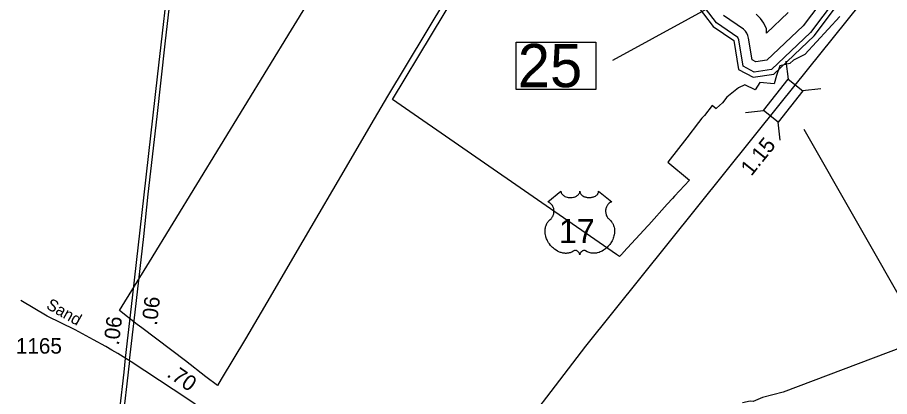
# Model space of a CAD drawing. Extents: x 2532689 to 2764727, y 536648 to 732970.
# Drawn here: x 2569314 to 2576359, y 654034 to 657096 of the extents above; entities that cross this region are included whole.
import ezdxf

# ---------------------------------------------------------------- set-up
doc = ezdxf.new("R2010")
doc.units = 0
for name, color, linetype in [('Exist Boundary Political City Limit New', 7, 'Continuous'), ('Exist Hydrographic Buffer Line', 7, 'Continuous'), ('Exist Hydrographic River Shore', 7, 'Continuous'), ('Exist Railroad Mainline', 7, 'Continuous'), ('Exist Road Primary US Attributed', 7, 'Continuous'), ('Exist Road Primary US Divided Attributed', 7, 'Continuous'), ('Exist Road Primary US Mileage Hundredths English Label', 7, 'Continuous'), ('Exist Road Primary US Shield CELL', 7, 'Continuous'), ('Exist Road Primary US Shield Number Label', 7, 'Continuous'), ('Exist Road Primary US Structure Standard Bridge CELL', 7, 'Continuous'), ('Exist Road Primary US Structure Standard Bridge Number Label', 7, 'Continuous'), ('Exist Road Secondary Mileage Hundredths English Label', 7, 'Continuous'), ('Exist Road Secondary Type 51 Attributed', 7, 'Continuous'), ('Exist Road Secondary Type 51 Label', 7, 'Continuous'), ('Exist Road Secondary Type 51 Number Label', 7, 'Continuous'), ('Map Preparation Boundary City Limit Buffer Line', 7, 'Continuous')]:
    doc.layers.add(name, color=color, linetype=linetype)

msp = doc.modelspace()

# ---------------------------------------------------------------- linework, layer by layer
at = {"layer": 'Exist Boundary Political City Limit New'}
for points in [[(2570959.8, 654175.6), (2570929.5, 654123.4), (2570834.8, 654192.8), (2570671, 654321.6), (2570319, 654589.3), (2570282, 654617.6), (2570138.2, 654728.5), (2570380.5, 655123.6), (2571528.5, 656996), (2572127.2, 657976), (2572930, 657505.6), (2572303.5, 656460.6), (2572169, 656230.1), (2571970.5, 655888.9), (2571748.5, 655512.1), (2571555, 655181.2), (2571355, 654838.6), (2571155.8, 654500.8), (2570959.8, 654175.6)], [(2575958, 657104.6), (2575675.8, 656795.6), (2575582.5, 656750.8), (2575554.8, 656723.1), (2575471.8, 656703.8), (2575446.2, 656626.1), (2575425.8, 656560.6), (2575311.2, 656570.9), (2575273.2, 656511.6), (2575189.5, 656551.7), (2575139, 656528.2), (2575045.8, 656452.4), (2575009.8, 656407.2), (2574961, 656362.3), (2574959.5, 656357.5), (2574926.8, 656385.4), (2574863.8, 656305.3), (2574844, 656281.2), (2574815.2, 656246.8), (2574720.5, 656123), (2574566.8, 655926.3), (2574743.8, 655781.1), (2574621.8, 655652.2), (2574605.8, 655634.3), (2574563.2, 655586.8), (2574414.5, 655420.3), (2574407.5, 655412.7), (2574210.8, 655200.9), (2574205, 655194.7), (2574200.5, 655189.9), (2574177.5, 655165.2), (2574152.5, 655182.5), (2572344.8, 656431.9), (2572973.8, 657479.6)]]:
    msp.add_lwpolyline(points, dxfattribs=at)
at = {"layer": 'Exist Hydrographic Buffer Line'}
for points in [[(2575920.9, 657241.1), (2575721.1, 656974.5), (2575405.6, 656676.6), (2575265.3, 656654.2), (2575176.3, 656702.6), (2575141.7, 656914.9), (2575132.9, 656934.1), (2574961, 657052.4), (2574811.1, 657251)], [(2575854.6, 657285.9), (2575661.5, 657027.9), (2575368.7, 656751.7), (2575279.7, 656737.6), (2575249.1, 656754.2), (2575220.6, 656927.8), (2575214.9, 656949.5), (2575206.1, 656968.4), (2575194.2, 656985.5), (2575179.4, 657000.3), (2575016.8, 657111.2)], [(2575541.3, 657134.9), (2575365, 656968.1), (2575365.2, 657004.2), (2575344.7, 657048.4), (2575316.6, 657088.4), (2575282.1, 657122.9)]]:
    msp.add_lwpolyline(points, dxfattribs=at)
at = {"layer": 'Exist Hydrographic River Shore'}
msp.add_lwpolyline([(2574779.1, 657226.9), (2574933.1, 657023), (2575102.1, 656908.4), (2575140, 656676.8), (2575258.1, 656612.6), (2575424, 656639.1), (2575751.1, 656947.8), (2575954.1, 657218.6)], dxfattribs=at)
at = {"layer": 'Exist Railroad Mainline'}
msp.add_lwpolyline([(2581307.4, 656112.2), (2580975.2, 656119.8), (2580915.3, 656114.4), (2580899.2, 656124.2), (2580879.2, 656123.8), (2580827.7, 656096.7), (2577559.7, 654848.9), (2575498.9, 654070.4), (2575331.6, 654027.2), (2575256.4, 653994), (2575232.3, 653997.3), (2575172.4, 653984.3)], dxfattribs=at)
at = {"layer": 'Exist Road Primary US Attributed'}
msp.add_lwpolyline([(2573212.9, 653537.8), (2573905.7, 654441.6), (2575474.3, 656397.1), (2576127.8, 657208.2), (2576246.2, 657402.9), (2576285.7, 657481.8), (2576344.1, 657585.4), (2576532.2, 658116.5)], dxfattribs=at)
at = {"layer": 'Exist Road Primary US Divided Attributed'}
for points in [[(2571980.4, 664042.9), (2571757.5, 663761.7), (2571588.2, 663550.4), (2571501.3, 663413.4), (2571410.7, 663259.5), (2571335.1, 663107.1), (2571271.1, 662953.1), (2571220, 662821.2), (2571190.3, 662726.1), (2571139.2, 662549.1), (2571111.6, 662397.7), (2571084, 662251.5), (2571055.8, 662040.3), (2571007.2, 661611.2), (2570968.9, 661262.9), (2570896.3, 660622.7), (2570828.8, 660034.6), (2570763.3, 659436.2), (2570656.4, 658512.1), (2570553.6, 657583.9), (2570443.7, 656616.9), (2570333.7, 655663.1), (2570241.2, 654832.1), (2570183.9, 654343.2)], [(2570219.2, 654326.3), (2570264.2, 654716), (2570333.7, 655325.6), (2570369, 655667.7), (2570441.6, 656294.7), (2570506.1, 656883.8), (2570577.7, 657493.4)], [(2570183.9, 654343.2), (2570172.9, 654230.4), (2570138.6, 653929.7), (2570103.9, 653612.6), (2570066, 653281.2), (2570009.5, 652781.3), (2569955.5, 652316.2), (2569902.6, 651833.2), (2569854.3, 651406.4), (2569804.4, 650965.9), (2569799.5, 650923.7)], [(2570219.2, 654326.3), (2570196.4, 654136.3), (2570160.1, 653813.1), (2570106.2, 653336.2), (2570032, 652675), (2569975, 652181.2), (2569908, 651589.5), (2569859.1, 651153.5), (2569836.2, 650946.8)]]:
    msp.add_lwpolyline(points, dxfattribs=at)
at = {"layer": 'Exist Road Primary US Shield CELL'}
msp.add_lwpolyline([(2573704.9, 655691.8), (2573705.2, 655687.4), (2573706.2, 655682.2), (2573707, 655679.5), (2573709.5, 655674.4), (2573713.5, 655668.3), (2573719.1, 655662.3), (2573725.5, 655657.1), (2573729.7, 655654.3), (2573737, 655650.4), (2573745.2, 655647), (2573754.4, 655644.4), (2573763.7, 655642.5), (2573773.9, 655641.3), (2573784.1, 655641.1), (2573795, 655642), (2573807, 655644.3), (2573812.6, 655645.7), (2573818.8, 655647.9), (2573824.6, 655650.3), (2573830.9, 655653.6), (2573836, 655656.9), (2573840, 655659.8), (2573845.7, 655665.2), (2573850.1, 655670.8), (2573852, 655673.9), (2573853.7, 655676.9), (2573855.9, 655683.3), (2573856.5, 655686.2), (2573857, 655692.1), (2573857.3, 655687.1), (2573857.8, 655684), (2573858.7, 655681), (2573859.9, 655677.8), (2573862.2, 655673.3), (2573864.7, 655669.5), (2573869.4, 655663.9), (2573872.4, 655661.2), (2573875.1, 655659), (2573882.3, 655654), (2573890.7, 655649.7), (2573894.9, 655647.9), (2573899.1, 655646.4), (2573904.5, 655644.8), (2573910.1, 655643.5), (2573915.6, 655642.5), (2573921.3, 655641.7), (2573927.1, 655641.3), (2573931.8, 655641.1), (2573937.5, 655641.2), (2573942.9, 655641.5), (2573948.3, 655642.2), (2573954.4, 655643.2), (2573959.2, 655644.2), (2573965.6, 655645.9), (2573971.4, 655648), (2573976.5, 655650.2), (2573983.1, 655653.6), (2573988.4, 655657), (2573992.3, 655660.1), (2573996.9, 655664.4), (2574001.3, 655669.5), (2574003.9, 655673.2), (2574005.7, 655677), (2574007.4, 655681), (2574008.4, 655685.3), (2574008.9, 655689), (2574009, 655692.2), (2574115.3, 655607.5), (2574112.8, 655606.5), (2574107, 655603.7), (2574102.5, 655601), (2574095.2, 655595.9), (2574092, 655593), (2574088.9, 655590.1), (2574086, 655587), (2574083.5, 655584), (2574080.4, 655579.7), (2574077.6, 655575.5), (2574074.9, 655570.7), (2574072.9, 655566.7), (2574069.7, 655558.1), (2574068.1, 655552.7), (2574067.1, 655548.1), (2574065.8, 655538.7), (2574065.5, 655534.1), (2574065.5, 655529.7), (2574065.8, 655525), (2574066.2, 655520.4), (2574067, 655515.7), (2574067.8, 655511.6), (2574069.1, 655506.5), (2574071, 655500.6), (2574073.3, 655494.9), (2574078.2, 655485.7), (2574084.4, 655476.2), (2574088.9, 655471), (2574093.3, 655466.4), (2574099.8, 655460.9), (2574103.4, 655457.8), (2574107.5, 655453.7), (2574114.1, 655446), (2574116.8, 655442.3), (2574119.5, 655438.2), (2574122.1, 655434), (2574124.6, 655429.5), (2574126.6, 655425.6), (2574130.3, 655416.5), (2574133, 655407.6), (2574134.3, 655402.9), (2574136.3, 655392.5), (2574137, 655387.4), (2574137.8, 655377.2), (2574137.9, 655364.9), (2574136.9, 655353.2), (2574134.7, 655339.6), (2574132.9, 655331.4), (2574130.1, 655321.9), (2574127.4, 655313.7), (2574122.6, 655301.6), (2574118.3, 655292.8), (2574112.7, 655282.5), (2574108.8, 655276.3), (2574104.4, 655269.6), (2574098.8, 655262), (2574092.3, 655253.8), (2574084.4, 655245.2), (2574078.1, 655238.9), (2574069.8, 655231.4), (2574064.8, 655227.3), (2574057.6, 655221.9), (2574047.8, 655215.4), (2574038.2, 655209.8), (2574029.9, 655205.6), (2574022.7, 655202.4), (2574013.2, 655198.9), (2573997.6, 655194.5), (2573991.8, 655193.3), (2573985.1, 655192.3), (2573978.7, 655191.7), (2573972.6, 655191.3), (2573964.3, 655191.3), (2573956.1, 655191.9), (2573948.3, 655193.1), (2573940.2, 655194.8), (2573931.7, 655197.3), (2573924, 655200.3), (2573916.2, 655204.1), (2573903.1, 655212.4), (2573899.3, 655214.4), (2573897.2, 655215), (2573892.1, 655215.2), (2573887.3, 655214.2), (2573882.4, 655212.3), (2573879.5, 655210.7), (2573875.5, 655208.1), (2573872.5, 655205.8), (2573868.9, 655202.3), (2573866.4, 655199.4), (2573864.5, 655197.2), (2573860.8, 655191.3), (2573859.4, 655188.6), (2573858.1, 655185), (2573856.8, 655179.7), (2573855.2, 655186.4), (2573853.2, 655190.7), (2573851, 655194.5), (2573848.6, 655197.8), (2573844.9, 655202.1), (2573841.6, 655205.3), (2573837.6, 655208.6), (2573833.3, 655211.2), (2573829.9, 655212.9), (2573826.7, 655214.1), (2573822.9, 655215.1), (2573819.8, 655215.3), (2573817.2, 655215.2), (2573813.7, 655214.4), (2573808.8, 655211), (2573804.3, 655207.8), (2573799.3, 655204.8), (2573793.4, 655201.6), (2573789.1, 655199.6), (2573784, 655197.6), (2573777.9, 655195.6), (2573771.4, 655193.9), (2573764.7, 655192.6), (2573758.8, 655191.6), (2573752.5, 655191.1), (2573746.7, 655190.9), (2573740.8, 655190.9), (2573735.2, 655191.4), (2573728.7, 655191.9), (2573720.7, 655193.1), (2573714, 655194.6), (2573707, 655196.5), (2573699.8, 655198.8), (2573692.1, 655201.7), (2573682.4, 655205.9), (2573675.7, 655209.4), (2573665.1, 655215.5), (2573652.7, 655224.1), (2573643.3, 655231.7), (2573636.4, 655237.9), (2573626.3, 655248.2), (2573620.4, 655254.9), (2573611, 655267), (2573605.1, 655275.7), (2573601.2, 655282.1), (2573595.6, 655292.4), (2573592.5, 655298.9), (2573588.4, 655308.3), (2573585.3, 655316.9), (2573582.6, 655325.1), (2573581.2, 655330.3), (2573579.2, 655339.4), (2573578, 655345.9), (2573576.8, 655354.7), (2573576.1, 655364.1), (2573576, 655372.7), (2573576.2, 655379.8), (2573577.1, 655388.2), (2573578.5, 655397), (2573580.2, 655404.6), (2573581.7, 655410.1), (2573584, 655416.8), (2573586.9, 655424.1), (2573590.5, 655431.1), (2573593.8, 655437), (2573598, 655443.3), (2573602.2, 655448.6), (2573607.6, 655454.5), (2573613.2, 655459.9), (2573618.4, 655464.1), (2573624.6, 655470.1), (2573627.8, 655473.8), (2573631.6, 655478.9), (2573634.7, 655483.6), (2573637.2, 655487.8), (2573640.4, 655494), (2573642.3, 655498.7), (2573644.8, 655505.8), (2573646, 655510.8), (2573647.3, 655517.3), (2573648.1, 655523.4), (2573648.4, 655531), (2573648.2, 655537.3), (2573647.4, 655544.6), (2573646, 655551.7), (2573644.3, 655557.8), (2573641.7, 655564.8), (2573639.3, 655570), (2573635.2, 655577), (2573630.7, 655583.4), (2573626, 655588.7), (2573621.3, 655593.4), (2573616.8, 655596.9), (2573612.5, 655600), (2573607.1, 655603.3), (2573601.9, 655605.9), (2573598.6, 655607.2)], close=True, dxfattribs=at)
at = {"layer": 'Exist Road Primary US Structure Standard Bridge CELL'}
for p, q in [((2575541.8, 656596.7), (2575525, 656742.9)), ((2575657, 656505.2), (2575803.2, 656522)), ((2575194.7, 656328), (2575340.9, 656344.8)), ((2575475.5, 656105), (2575458.8, 656251.2))]:
    msp.add_line(p, q, dxfattribs=at)
msp.add_lwpolyline([(2575340.9, 656344.8), (2575541.2, 656597.1), (2575659.1, 656503.5), (2575458.8, 656251.2)], close=True, dxfattribs=at)
at = {"layer": 'Exist Road Primary US Structure Standard Bridge Number Label'}
for p, q in [((2576157.2, 657861.8), (2574119.9, 656747.8)), ((2575667.6, 656193.9), (2576831.9, 654149.2))]:
    msp.add_line(p, q, dxfattribs=at)
msp.add_lwpolyline([(2573343.4, 656895), (2573987.5, 656895), (2573987.5, 656512.7), (2573343.4, 656512.7)], close=True, dxfattribs=at)
at = {"layer": 'Exist Road Secondary Type 51 Attributed'}
msp.add_lwpolyline([(2571883.3, 652908), (2571796.8, 653025), (2571705.5, 653117.4), (2571180.2, 653548.2), (2571101.4, 653642.8), (2570972.2, 653778.2), (2570858, 653898), (2570741.4, 653978.2), (2570624.5, 654057.4), (2570572.8, 654091.5), (2570231.8, 654315.6), (2570125.3, 654381.1), (2570075.3, 654409.9), (2570028.9, 654439.2), (2569928.5, 654493.8), (2569779.3, 654574), (2569554.6, 654684.4), (2569341.2, 654810.1)], dxfattribs=at)
at = {"layer": 'Map Preparation Boundary City Limit Buffer Line'}
for points in [[(2570959.8, 654175.6), (2570929.5, 654123.4), (2570834.8, 654192.8), (2570671, 654321.6), (2570319, 654589.3), (2570282, 654617.6), (2570138.2, 654728.5), (2570380.5, 655123.6), (2571528.5, 656996), (2572127.2, 657976), (2572930, 657505.6), (2572303.5, 656460.6), (2572169, 656230.1), (2571970.5, 655888.9), (2571748.5, 655512.1), (2571555, 655181.2), (2571355, 654838.6), (2571155.8, 654500.8), (2570959.8, 654175.6)], [(2575958, 657104.6), (2575675.8, 656795.6), (2575582.5, 656750.8), (2575554.8, 656723.1), (2575471.8, 656703.8), (2575446.2, 656626.1), (2575425.8, 656560.6), (2575311.2, 656570.9), (2575273.2, 656511.6), (2575189.5, 656551.7), (2575139, 656528.2), (2575045.8, 656452.4), (2575009.8, 656407.2), (2574961, 656362.3), (2574959.5, 656357.5), (2574926.8, 656385.4), (2574863.8, 656305.3), (2574844, 656281.2), (2574815.2, 656246.8), (2574720.5, 656123), (2574566.8, 655926.3), (2574743.8, 655781.1), (2574621.8, 655652.2), (2574605.8, 655634.3), (2574563.2, 655586.8), (2574414.5, 655420.3), (2574407.5, 655412.7), (2574210.8, 655200.9), (2574205, 655194.7), (2574200.5, 655189.9), (2574177.5, 655165.2), (2574152.5, 655182.5), (2572344.8, 656431.9), (2572973.8, 657479.6)]]:
    msp.add_lwpolyline(points, dxfattribs=at)

# ---------------------------------------------------------------- texts
at = {"layer": 'Exist Road Primary US Mileage Hundredths English Label'}
for s, rotation, p in [('1.15', 51.26486, (2575242.8, 655808.9)), ('.06', 83.49104, (2570440.1, 654604.2)), ('.06', 83.31798, (2570132.8, 654444.2))]:
    msp.add_text(s, height=125, rotation=rotation, dxfattribs=at).set_placement(p)
at = {"layer": 'Exist Road Primary US Shield Number Label'}
msp.add_text('17', height=195, dxfattribs=at).set_placement((2573687.8, 655273.1))
at = {"layer": 'Exist Road Primary US Structure Standard Bridge Number Label'}
msp.add_text('25', height=350, dxfattribs=at).set_placement((2573356, 656532.5))
at = {"layer": 'Exist Road Secondary Mileage Hundredths English Label'}
msp.add_text('.70', height=125, rotation=325.22079, dxfattribs=at).set_placement((2570513.5, 654201.5))
at = {"layer": 'Exist Road Secondary Type 51 Label'}
msp.add_text('Sand', height=95, rotation=330.39599, dxfattribs=at).set_placement((2569539.2, 654749.8))
at = {"layer": 'Exist Road Secondary Type 51 Number Label'}
msp.add_text('1165', height=125, rotation=359.94, dxfattribs=at).set_placement((2569300.9, 654381.4))

doc.saveas('drawing.dxf')
